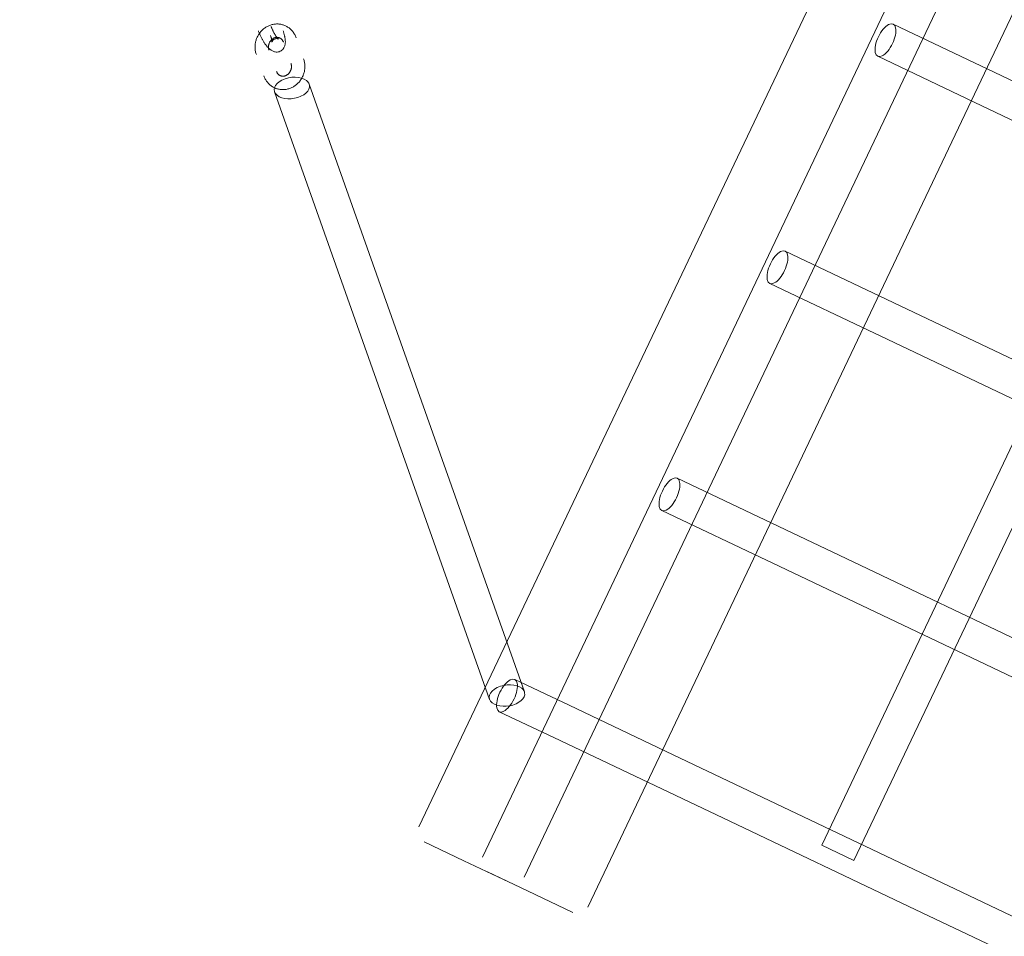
# Model space of a CAD drawing. Header units: millimetres. Extents: x -188930 to 271134, y -158090 to 283816.
# Tile 445 of 610: x 54872 to 55312, y 53600 to 54011. Entities that reach past the tile are written whole.
import ezdxf

# ---------------------------------------------------------------- set-up
doc = ezdxf.new("R2010")
doc.units = ezdxf.units.MM
doc.layers.add('I-FURN', color=30, linetype='Continuous', lineweight=9)
doc.layers.add('PZT_UTWARDZENIA', color=5, linetype='Continuous', lineweight=9)

# ---------------------------------------------------------------- blocks, each defined once
blk = doc.blocks.new('LARSLAJ_hamak - LARSLAJ_hamak-1781260-PZT-dwg')
at = {"layer": 'I-FURN'}
for p, q in [((-949.65, 523.54), (-972.12, 523.54)), ((-929.93, 523.54), (-949.65, 523.54)), ((-918.2, 523.54), (-940.67, 523.54)), ((-898.47, 523.54), (-918.2, 523.54)), ((-977.12, 518.54), (-977.12, -521.46)), ((-945.67, 518.54), (-945.67, -521.46)), ((-924.93, -521.46), (-924.93, 518.54)), ((-893.47, -521.46), (-893.47, 518.54)), ((-903.84, 456.54), (-930.82, 456.54)), ((-693.86, 249.32), (-897.55, 453.44)), ((-1075.76, 448.54), (-1075.76, -451.46)), ((-1059.76, 448.54), (-1075.76, 448.54)), ((-1075.76, 448.54), (-1059.76, 448.54)), ((-1059.76, -451.46), (-1059.76, 448.54)), ((-930.82, 440.54), (-903.84, 440.54)), ((-910.13, 443.65), (-706.44, 239.54))]:
    blk.add_line(p, q, dxfattribs=at)
at = {"layer": 'I-FURN', "flags": 128}
for points in [[(-930.82, 456.54), (-1017.99, 456.54), (-1106.71, 456.54), (-1196.83, 456.54), (-1288.2, 456.54), (-1380.67, 456.54), (-1474.11, 456.54), (-1568.36, 456.54), (-1663.27, 456.54), (-1758.68, 456.54), (-1854.46, 456.54), (-1950.43, 456.54), (-2046.45, 456.54), (-2142.37, 456.54), (-2238.03, 456.54), (-2333.28, 456.54), (-2427.96, 456.54), (-2521.93, 456.54), (-2615.03, 456.54), (-2707.12, 456.54), (-2798.04, 456.54), (-2887.66, 456.54), (-2975.83, 456.54), (-3030.81, 456.54)], [(-3030.81, 440.54), (-2943.64, 440.54), (-2854.92, 440.54), (-2764.8, 440.54), (-2673.44, 440.54), (-2580.96, 440.54), (-2487.52, 440.54), (-2393.27, 440.54), (-2298.36, 440.54), (-2202.95, 440.54), (-2107.18, 440.54), (-2011.2, 440.54), (-1915.18, 440.54), (-1819.26, 440.54), (-1723.6, 440.54), (-1628.36, 440.54), (-1533.67, 440.54), (-1439.7, 440.54), (-1346.6, 440.54), (-1254.51, 440.54), (-1163.59, 440.54), (-1073.97, 440.54), (-985.8, 440.54), (-930.82, 440.54)], [(-3030.81, 344.04), (-2943.64, 344.04), (-2854.92, 344.04), (-2764.8, 344.04), (-2673.44, 344.04), (-2580.96, 344.04), (-2487.52, 344.04), (-2393.27, 344.04), (-2298.36, 344.04), (-2202.95, 344.04), (-2107.18, 344.04), (-2011.2, 344.04), (-1915.18, 344.04), (-1819.26, 344.04), (-1723.6, 344.04), (-1628.36, 344.04), (-1533.67, 344.04), (-1439.7, 344.04), (-1346.6, 344.04), (-1254.51, 344.04), (-1163.59, 344.04), (-1073.97, 344.04), (-985.8, 344.04), (-930.82, 344.04)], [(-930.82, 328.04), (-1017.99, 328.04), (-1106.71, 328.04), (-1196.83, 328.04), (-1288.2, 328.04), (-1380.67, 328.04), (-1474.11, 328.04), (-1568.36, 328.04), (-1663.27, 328.04), (-1758.68, 328.04), (-1854.46, 328.04), (-1950.43, 328.04), (-2046.45, 328.04), (-2142.37, 328.04), (-2238.03, 328.04), (-2333.28, 328.04), (-2427.96, 328.04), (-2521.93, 328.04), (-2615.03, 328.04), (-2707.12, 328.04), (-2798.04, 328.04), (-2887.66, 328.04), (-2975.83, 328.04), (-3030.81, 328.04)], [(-693.81, 247.64), (-694.2, 247.6), (-694.58, 247.54), (-694.96, 247.46), (-695.34, 247.37), (-695.71, 247.26), (-696.07, 247.14), (-696.43, 246.99), (-696.79, 246.84), (-697.14, 246.67), (-697.48, 246.48), (-697.81, 246.28), (-698.13, 246.07), (-698.44, 245.84), (-698.75, 245.6), (-699.04, 245.35), (-699.32, 245.09), (-699.6, 244.81), (-699.86, 244.52), (-700.11, 244.23), (-700.34, 243.92), (-700.57, 243.6), (-700.78, 243.28), (-700.98, 242.95), (-701.16, 242.61), (-701.34, 242.26), (-701.5, 241.9), (-701.64, 241.54), (-701.78, 241.18), (-701.89, 240.81), (-702, 240.43), (-702.09, 240.06), (-702.17, 239.67), (-702.23, 239.29), (-702.28, 238.9), (-702.31, 238.52), (-702.33, 238.13), (-702.33, 237.74), (-702.33, 237.35), (-702.3, 236.96), (-702.26, 236.57), (-702.21, 236.19), (-702.15, 235.8), (-702.07, 235.42), (-701.97, 235.04), (-701.87, 234.67), (-701.75, 234.3), (-701.61, 233.93), (-701.46, 233.57), (-701.3, 233.22), (-701.13, 232.87), (-700.94, 232.53), (-700.74, 232.2), (-700.53, 231.87), (-700.31, 231.56), (-700.07, 231.25), (-699.82, 230.95), (-699.56, 230.66), (-699.34, 230.43)], [(-686.54, 244.92), (-686.82, 245.19), (-687.11, 245.45), (-687.41, 245.69), (-687.72, 245.93), (-688.03, 246.15), (-688.36, 246.35), (-688.7, 246.55), (-689.04, 246.73), (-689.39, 246.89), (-689.75, 247.04), (-690.11, 247.17), (-690.48, 247.29), (-690.85, 247.4), (-691.23, 247.48), (-691.61, 247.56), (-691.99, 247.61), (-692.38, 247.65), (-692.76, 247.67), (-693.15, 247.67), (-693.54, 247.66), (-693.81, 247.64)], [(-695.09, 234.67), (-695.2, 234.78), (-695.3, 234.9), (-695.4, 235.01), (-695.49, 235.14), (-695.58, 235.27), (-695.67, 235.4), (-695.75, 235.54), (-695.83, 235.69), (-695.9, 235.83), (-695.97, 235.98), (-696.03, 236.14), (-696.09, 236.3), (-696.14, 236.46), (-696.19, 236.62), (-696.22, 236.78), (-696.26, 236.95), (-696.29, 237.12), (-696.31, 237.29), (-696.32, 237.46), (-696.33, 237.63), (-696.33, 237.8), (-696.33, 237.97), (-696.32, 238.14), (-696.31, 238.3), (-696.28, 238.47), (-696.26, 238.63), (-696.22, 238.8), (-696.18, 238.96), (-696.14, 239.12), (-696.09, 239.27), (-696.03, 239.42), (-695.97, 239.57), (-695.9, 239.71), (-695.83, 239.85), (-695.76, 239.99), (-695.68, 240.12), (-695.59, 240.25), (-695.51, 240.37), (-695.41, 240.49), (-695.32, 240.6), (-695.22, 240.7), (-695.12, 240.8), (-695.02, 240.9), (-694.91, 240.99), (-694.8, 241.07), (-694.69, 241.15), (-694.58, 241.22), (-694.47, 241.29), (-694.35, 241.35), (-694.24, 241.41), (-694.12, 241.46), (-694, 241.51), (-693.88, 241.55), (-693.76, 241.58), (-693.64, 241.61), (-693.51, 241.63), (-693.39, 241.65), (-693.29, 241.66)], [(-693.29, 241.66), (-693.17, 241.67), (-693.04, 241.67), (-692.92, 241.67), (-692.79, 241.66), (-692.67, 241.65), (-692.54, 241.63), (-692.42, 241.6), (-692.29, 241.57), (-692.17, 241.54), (-692.04, 241.49), (-691.92, 241.45), (-691.8, 241.39), (-691.67, 241.33), (-691.55, 241.27), (-691.43, 241.2), (-691.31, 241.12), (-691.2, 241.04), (-691.08, 240.95), (-690.97, 240.86), (-690.86, 240.76), (-690.78, 240.68)], [(-683.65, 233.54), (-683.55, 233.43), (-683.45, 233.31), (-683.35, 233.19), (-683.25, 233.07), (-683.16, 232.94), (-683.08, 232.81), (-683, 232.67), (-682.92, 232.52), (-682.85, 232.38), (-682.78, 232.23), (-682.72, 232.07), (-682.66, 231.91), (-682.61, 231.75), (-682.56, 231.59), (-682.52, 231.43), (-682.49, 231.26), (-682.46, 231.09), (-682.44, 230.92), (-682.43, 230.75), (-682.42, 230.58), (-682.41, 230.41), (-682.42, 230.24), (-682.43, 230.07), (-682.44, 229.91), (-682.46, 229.74), (-682.49, 229.57), (-682.53, 229.41), (-682.57, 229.25), (-682.61, 229.09), (-682.66, 228.94), (-682.72, 228.79), (-682.78, 228.64), (-682.85, 228.5), (-682.92, 228.36), (-682.99, 228.22), (-683.07, 228.09), (-683.15, 227.96), (-683.24, 227.84), (-683.33, 227.72), (-683.43, 227.61), (-683.53, 227.51), (-683.63, 227.41), (-683.73, 227.31), (-683.84, 227.22), (-683.94, 227.14), (-684.05, 227.06), (-684.17, 226.99), (-684.28, 226.92), (-684.4, 226.86), (-684.51, 226.8), (-684.63, 226.75), (-684.75, 226.7), (-684.87, 226.66), (-684.99, 226.63), (-685.11, 226.6), (-685.24, 226.58), (-685.36, 226.56), (-685.46, 226.55)], [(-684.93, 220.57), (-684.55, 220.61), (-684.17, 220.67), (-683.79, 220.75), (-683.41, 220.84), (-683.04, 220.95), (-682.67, 221.07), (-682.31, 221.21), (-681.96, 221.37), (-681.61, 221.54), (-681.27, 221.73), (-680.94, 221.93), (-680.62, 222.14), (-680.3, 222.37), (-680, 222.61), (-679.71, 222.86), (-679.42, 223.12), (-679.15, 223.4), (-678.89, 223.69), (-678.64, 223.98), (-678.41, 224.29), (-678.18, 224.61), (-677.97, 224.93), (-677.77, 225.26), (-677.58, 225.6), (-677.41, 225.95), (-677.25, 226.3), (-677.11, 226.66), (-676.97, 227.03), (-676.85, 227.4), (-676.75, 227.77), (-676.66, 228.15), (-676.58, 228.53), (-676.52, 228.92), (-676.47, 229.31), (-676.44, 229.69), (-676.42, 230.08), (-676.41, 230.47), (-676.42, 230.86), (-676.45, 231.25), (-676.48, 231.64), (-676.54, 232.02), (-676.6, 232.41), (-676.68, 232.79), (-676.77, 233.17), (-676.88, 233.54), (-677, 233.91), (-677.14, 234.28), (-677.28, 234.64), (-677.45, 234.99), (-677.62, 235.34), (-677.81, 235.68), (-678.01, 236.01), (-678.22, 236.34), (-678.44, 236.65), (-678.68, 236.96), (-678.93, 237.26), (-679.19, 237.55), (-679.41, 237.78)], [(-3030.81, 231.54), (-2943.64, 231.54), (-2854.92, 231.54), (-2764.8, 231.54), (-2673.44, 231.54), (-2580.96, 231.54), (-2487.52, 231.54), (-2393.27, 231.54), (-2298.36, 231.54), (-2202.95, 231.54), (-2107.18, 231.54), (-2011.2, 231.54), (-1915.18, 231.54), (-1819.26, 231.54), (-1723.6, 231.54), (-1628.36, 231.54), (-1533.67, 231.54), (-1439.7, 231.54), (-1346.6, 231.54), (-1254.51, 231.54), (-1163.59, 231.54), (-1073.97, 231.54), (-985.8, 231.54), (-930.82, 231.54)], [(-688.39, 231.84), (-688.68, 231.45), (-688.9, 231.04), (-689.07, 230.62), (-689.17, 230.21), (-689.24, 229.81), (-689.26, 229.44), (-689.25, 229.09), (-689.21, 228.77), (-689.16, 228.46), (-689.09, 228.17), (-689.01, 227.9), (-688.92, 227.63), (-688.82, 227.38), (-688.72, 227.13), (-688.6, 226.89), (-688.48, 226.65), (-688.35, 226.41), (-688.21, 226.18), (-688.07, 225.95), (-687.92, 225.73), (-687.76, 225.5), (-687.6, 225.27), (-687.43, 225.05), (-687.26, 224.82), (-687.08, 224.6), (-686.89, 224.37), (-686.7, 224.15), (-686.51, 223.93), (-686.31, 223.71), (-686.1, 223.49), (-685.89, 223.27), (-685.69, 223.06)], [(-688.39, 231.84), (-688.06, 232.19), (-687.7, 232.48), (-687.31, 232.72), (-686.93, 232.9), (-686.55, 233.03), (-686.19, 233.12), (-685.84, 233.17), (-685.52, 233.2), (-685.21, 233.2), (-684.91, 233.18), (-684.62, 233.15), (-684.35, 233.11), (-684.08, 233.06), (-683.82, 233), (-683.56, 232.93), (-683.3, 232.85), (-683.05, 232.76), (-682.79, 232.67), (-682.54, 232.57), (-682.29, 232.47), (-682.04, 232.35), (-681.79, 232.23), (-681.54, 232.11), (-681.29, 231.98), (-681.03, 231.84), (-680.78, 231.7), (-680.53, 231.55), (-680.27, 231.4), (-680.02, 231.24), (-679.76, 231.07), (-679.51, 230.91), (-679.26, 230.73), (-679, 230.55), (-678.75, 230.37), (-678.5, 230.19), (-678.25, 230), (-678, 229.8), (-677.75, 229.61), (-677.51, 229.4), (-677.27, 229.2), (-677.03, 229), (-676.79, 228.79), (-676.56, 228.58), (-676.33, 228.36), (-676.1, 228.15), (-675.88, 227.93), (-675.75, 227.8)], [(-683.79, 227.99), (-683.6, 228.25), (-683.46, 228.51), (-683.36, 228.76), (-683.3, 229), (-683.27, 229.2), (-683.26, 229.37), (-683.26, 229.5), (-683.27, 229.59), (-683.28, 229.66), (-683.29, 229.69), (-683.29, 229.71)], [(-683.29, 229.7), (-683.28, 229.67), (-683.26, 229.62), (-683.23, 229.56), (-683.19, 229.48), (-683.14, 229.39), (-683.08, 229.29), (-683.01, 229.18), (-682.94, 229.07), (-682.85, 228.95), (-682.76, 228.82), (-682.66, 228.68), (-682.55, 228.54), (-682.43, 228.39), (-682.31, 228.24), (-682.18, 228.09), (-682.04, 227.93), (-681.9, 227.78), (-681.75, 227.61), (-681.59, 227.45), (-681.44, 227.3)], [(-685.46, 226.55), (-685.58, 226.54), (-685.71, 226.54), (-685.83, 226.54), (-685.96, 226.55), (-686.08, 226.56), (-686.21, 226.58), (-686.33, 226.61), (-686.46, 226.64), (-686.58, 226.67), (-686.71, 226.71), (-686.83, 226.76), (-686.95, 226.82), (-687.08, 226.87), (-687.2, 226.94), (-687.32, 227.01), (-687.43, 227.09), (-687.55, 227.17), (-687.67, 227.26), (-687.78, 227.35), (-687.89, 227.45), (-687.96, 227.53)], [(-683.79, 227.99), (-684, 227.77), (-684.23, 227.58), (-684.47, 227.44), (-684.69, 227.33), (-684.88, 227.27), (-685.04, 227.23), (-685.17, 227.21), (-685.27, 227.2), (-685.33, 227.2), (-685.37, 227.2), (-685.38, 227.2)], [(-685.37, 227.2), (-685.34, 227.19), (-685.29, 227.18), (-685.22, 227.16), (-685.14, 227.14), (-685.05, 227.11), (-684.94, 227.07), (-684.82, 227.02), (-684.69, 226.97), (-684.56, 226.91), (-684.41, 226.84), (-684.26, 226.76), (-684.1, 226.68), (-683.94, 226.59), (-683.77, 226.49), (-683.59, 226.39), (-683.42, 226.29), (-683.23, 226.17), (-683.05, 226.05), (-682.86, 225.93), (-682.67, 225.8), (-682.48, 225.67), (-682.29, 225.53), (-682.1, 225.39), (-681.91, 225.24), (-681.72, 225.09), (-681.53, 224.94), (-681.34, 224.79), (-681.16, 224.63), (-680.97, 224.47), (-680.79, 224.31), (-680.61, 224.15), (-680.43, 223.99), (-680.26, 223.83), (-680.09, 223.66), (-679.99, 223.56)], [(-692.21, 223.29), (-691.93, 223.02), (-691.64, 222.76), (-691.34, 222.52), (-691.03, 222.28), (-690.71, 222.06), (-690.39, 221.86), (-690.05, 221.66), (-689.71, 221.48), (-689.36, 221.32), (-689, 221.17), (-688.64, 221.03), (-688.27, 220.92), (-687.9, 220.81), (-687.52, 220.72), (-687.14, 220.65), (-686.76, 220.6), (-686.37, 220.56), (-685.99, 220.54), (-685.6, 220.54), (-685.21, 220.55), (-684.93, 220.57)], [(-930.82, 215.54), (-1017.99, 215.54), (-1106.71, 215.54), (-1196.83, 215.54), (-1288.2, 215.54), (-1380.67, 215.54), (-1474.11, 215.54), (-1568.36, 215.54), (-1663.27, 215.54), (-1758.68, 215.54), (-1854.46, 215.54), (-1950.43, 215.54), (-2046.45, 215.54), (-2142.37, 215.54), (-2238.03, 215.54), (-2333.28, 215.54), (-2427.96, 215.54), (-2521.93, 215.54), (-2615.03, 215.54), (-2707.12, 215.54), (-2798.04, 215.54), (-2887.66, 215.54), (-2975.83, 215.54), (-3030.81, 215.54)], [(-3030.81, 119.04), (-2943.64, 119.04), (-2854.92, 119.04), (-2764.8, 119.04), (-2673.44, 119.04), (-2580.96, 119.04), (-2487.52, 119.04), (-2393.27, 119.04), (-2298.36, 119.04), (-2202.95, 119.04), (-2107.18, 119.04), (-2011.2, 119.04), (-1915.18, 119.04), (-1819.26, 119.04), (-1723.6, 119.04), (-1628.36, 119.04), (-1533.67, 119.04), (-1439.7, 119.04), (-1346.6, 119.04), (-1254.51, 119.04), (-1163.59, 119.04), (-1073.97, 119.04), (-985.8, 119.04), (-930.82, 119.04)], [(-930.82, 103.04), (-1017.99, 103.04), (-1106.71, 103.04), (-1196.83, 103.04), (-1288.2, 103.04), (-1380.67, 103.04), (-1474.11, 103.04), (-1568.36, 103.04), (-1663.27, 103.04), (-1758.68, 103.04), (-1854.46, 103.04), (-1950.43, 103.04), (-2046.45, 103.04), (-2142.37, 103.04), (-2238.03, 103.04), (-2333.28, 103.04), (-2427.96, 103.04), (-2521.93, 103.04), (-2615.03, 103.04), (-2707.12, 103.04), (-2798.04, 103.04), (-2887.66, 103.04), (-2975.83, 103.04), (-3030.81, 103.04)]]:
    blk.add_lwpolyline(points, dxfattribs=at)
at = {"layer": 'I-FURN'}
for centre, major_axis, ratio, start_param, end_param in [((-903.84, 448.54), (6.63, 4.48), 0.59071, 0.497142, 3.537679), ((-903.84, 448.54), (6.63, 4.48), 0.59071, 3.638735, 6.780327), ((-903.84, 448.54), (0, 8), 0.437357, 4.712389, 7.853982), ((-903.84, 448.54), (0, 8), 0.437357, 1.570796, 4.712389), ((-930.82, 336.04), (0, 8), 0.437357, 4.712389, 7.853982), ((-930.82, 336.04), (0, 8), 0.437357, 1.570796, 4.712389), ((-700.15, 244.43), (6.63, 4.48), 0.59071, 0.497142, 3.537679), ((-700.15, 244.43), (6.63, 4.48), 0.59071, 3.638735, 6.780327), ((-930.82, 223.54), (0, 8), 0.437357, 4.712389, 7.853982), ((-930.82, 223.54), (0, 8), 0.437357, 1.570796, 4.712389), ((-930.82, 111.04), (0, 8), 0.437357, 4.712389, 7.853982), ((-930.82, 111.04), (0, 8), 0.437357, 1.570796, 4.712389)]:
    blk.add_ellipse(centre, major_axis=major_axis, ratio=ratio, start_param=start_param, end_param=end_param, dxfattribs=at)
for points in [[(-908.94, 442.9), (-908.85, 442.87), (-908.68, 442.81), (-908.5, 442.76), (-908.41, 442.74)], [(-704.71, 238.63), (-704.81, 238.65), (-704.99, 238.7), (-705.16, 238.76), (-705.24, 238.79)]]:
    blk.add_open_spline(points, degree=3, dxfattribs=at)

msp = doc.modelspace()

# ---------------------------------------------------------------- linework, layer by layer
at = {"layer": 'PZT_UTWARDZENIA'}
for centre, radius, start, end in [((59552.72, 60792.38), 12000, 159.94686, 262.671126), ((59552.72, 60792.38), 12000, 159.94686, 262.671126), ((59275.43, 60624.14), 10000, 158.651807, 263.428328), ((59275.43, 60624.14), 10000, 158.651807, 263.428328)]:
    msp.add_arc(centre, radius, start, end, dxfattribs=at)

# ---------------------------------------------------------------- block references
at = {"layer": 'I-FURN', "rotation": 154.5634422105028}
msp.add_blockref('LARSLAJ_hamak - LARSLAJ_hamak-1781260-PZT-dwg', (54466.32, 54501.43), dxfattribs=at)

doc.saveas('drawing.dxf')
